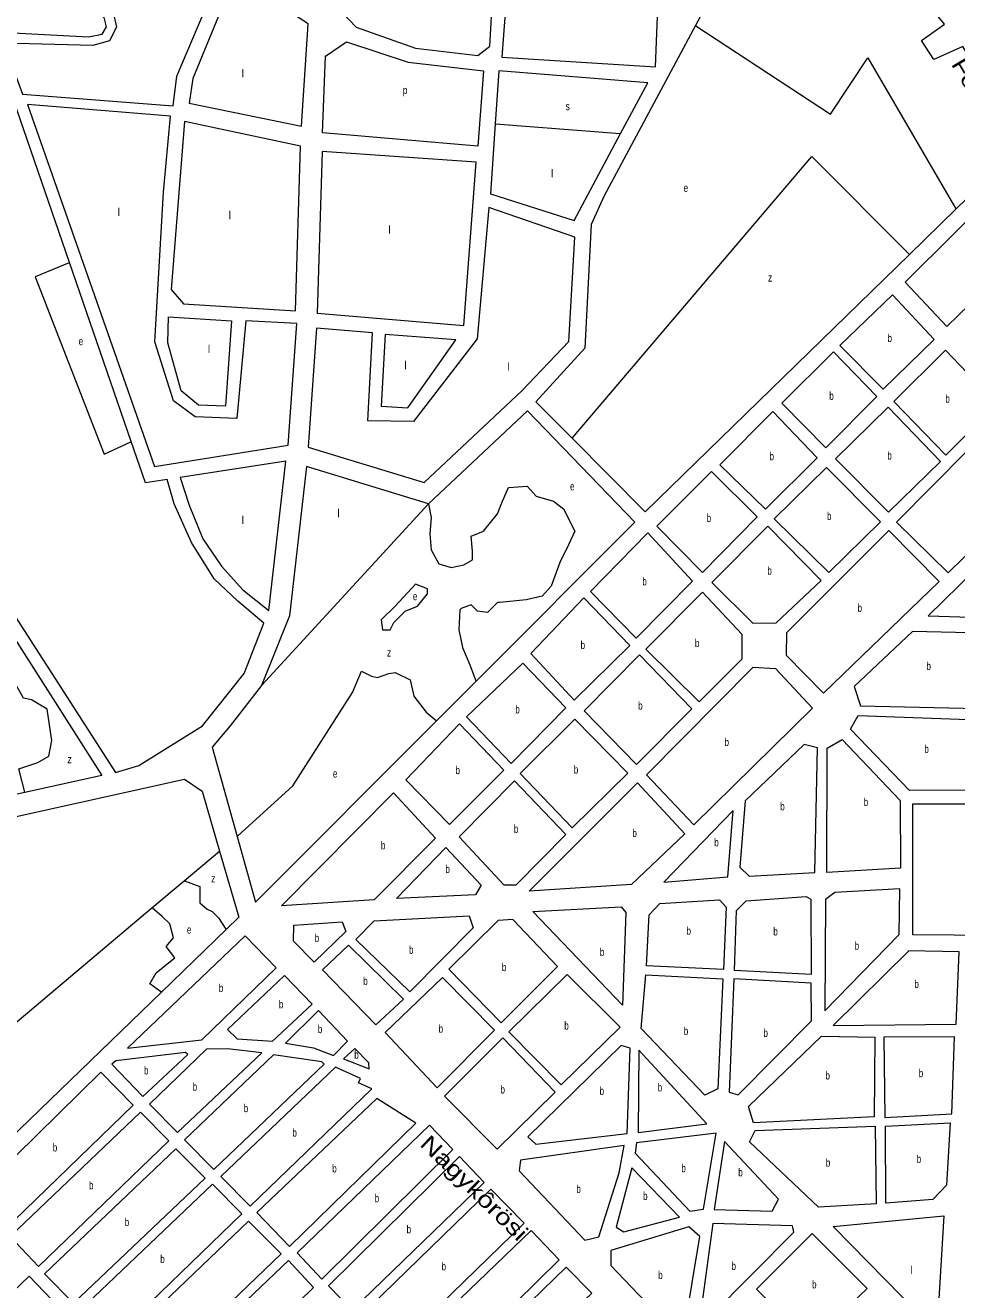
# Model space of a CAD drawing. Extents: x 639657 to 671642, y 222838 to 252123.
# Drawn here: x 654734 to 655898, y 234105 to 235685 of the extents above; entities that cross this region are included whole.
import ezdxf
from ezdxf.enums import TextEntityAlignment as Align

# ---------------------------------------------------------------- set-up
doc = ezdxf.new("R2010")
doc.units = 0
doc.header["$LTSCALE"] = 4
doc.layers.add('1', color=7, linetype='Continuous', lineweight=13)
doc.layers.add('21', color=7, linetype='Continuous', lineweight=13)
doc.layers.add('22', color=7, linetype='Continuous')
doc.layers.add('7', color=7, linetype='Continuous')

msp = doc.modelspace()

# ---------------------------------------------------------------- linework, layer by layer
at = {"layer": '1'}
for points in [[(654707.5, 235662.97), (654730.86, 235599.13), (654918.99, 235584.82), (654923.68, 235621.91), (654969.46, 235730.05), (654933.44, 235734.21), (654884.97, 235761.95), (654835.86, 235815.48), (654802.88, 235866.38), (654739.58, 235971.37), (654617.22, 235934.95), (654688.07, 235721.26), (654825.33, 235712.84), (654844.38, 235699.49), (654848.21, 235682.85), (654839.47, 235666), (654818.78, 235660.11)], [(655325.78, 235850.68), (655180.36, 235933.91), (655165.34, 235927.95), (655175.75, 235879.1), (655170.56, 235854.97), (655123.58, 235708.22), (655147.51, 235682.94), (655221.77, 235656.9), (655299.72, 235647.54), (655314.72, 235659.41)], [(655087.78, 235687.23), (654995.93, 235746.69), (654943.66, 235618.83), (654938.86, 235588.12), (655079.33, 235559.37)], [(655525.62, 235728.45), (655337.48, 235745.44), (655329.82, 235645.5), (655521.7, 235633.36)], [(654832.83, 235694.89), (654820.73, 235702.29), (654692.27, 235710.18), (654703.15, 235676.92), (654813.35, 235670.88), (654830.05, 235674.42), (654835.5, 235683.44)], [(655212.7, 235639.14), (655306.78, 235628.23), (655299.74, 235534.16), (655105.46, 235550.95), (655109.5, 235646.8), (655135.76, 235664.63)], [(655073.76, 235312.55), (655009.8, 235316.06), (654998.46, 235194.08), (654946.33, 235196.03), (654919.39, 235215.8), (654895.99, 235289.84), (654907.06, 235476.81), (654915.82, 235571.92), (654736.83, 235586.27), (654895.53, 235134.06), (655062.54, 235160.49)], [(655078.25, 235534.41), (654933.04, 235565), (654916.37, 235355.21), (654931.8, 235337.25), (655072.08, 235328.66)], [(655105.14, 235527.53), (655098.96, 235325.54), (655282.26, 235310.14), (655297.7, 235514.47)], [(655957.34, 235486.9), (655833.74, 235364.5), (655886.09, 235308.84), (655971.16, 235391.89), (655979.38, 235483.22)], [(655354.98, 235228.31), (655413.47, 235290), (655421.12, 235420.63), (655313.37, 235457.44), (655298.98, 235293.55), (655219.33, 235190.11), (655162.37, 235190.96), (655168.11, 235301.01), (655097.96, 235306.74), (655087.93, 235158.18), (655232.66, 235113.82)], [(655818.23, 235348.32), (655752.41, 235285.23), (655806.36, 235230.65), (655870.03, 235292.67)], [(654912.53, 235288.38), (654913.06, 235321.06), (654992.07, 235315.99), (654984.4, 235209.45), (654950.58, 235210.51), (654929.05, 235228.4)], [(655272.12, 235292.37), (655183.87, 235298.9), (655178.87, 235209.45), (655212.28, 235207.27)], [(655734.67, 235157.33), (655679.64, 235212.97), (655744.38, 235277.14), (655798.34, 235221.49)], [(655884.35, 235279.26), (655819.61, 235215.08), (655884.91, 235148.2), (655948.57, 235212.37)], [(655668.4, 235202.72), (655602.06, 235135.87), (655659.24, 235080.77), (655723.98, 235144.93)], [(655813.22, 235077.01), (655877.96, 235140.11), (655812.65, 235208.07), (655746.84, 235143.35)], [(655946.01, 235058.2), (655887.69, 235001.03), (655822.94, 235064.16), (655956.68, 235199.51)], [(655803.06, 235064.61), (655735.61, 235132.56), (655670.33, 235068.38), (655738.32, 235001.51)], [(655591.89, 235127.77), (655523.41, 235059.29), (655580.6, 235001.51), (655649.07, 235071.06)], [(655662.31, 235059.22), (655592.23, 234989.1), (655643.49, 234938.28), (655672.5, 234938.4), (655728.69, 234991.26)], [(655813.31, 235053.91), (655685.45, 234926.09), (655685.03, 234898.16), (655731.98, 234850.54), (655876.45, 234990.24)], [(655512.16, 235051.19), (655440.47, 234977.87), (655497.66, 234919.54), (655568.28, 234990.72)], [(655928.76, 234945.33), (655940.25, 235023.26), (655862.67, 234947.22)], [(655629.71, 234893.11), (655576.21, 234839.71), (655509.84, 234905.52), (655580.46, 234976.7), (655629.58, 234924.26)], [(655432.12, 234969.74), (655365.97, 234900.04), (655420.09, 234841.9), (655489.64, 234910.38)], [(655932.61, 234925.47), (655842.87, 234927.8), (655770.09, 234858.75), (655778.26, 234834.61), (655924.95, 234831.44)], [(655567.12, 234831.08), (655498.1, 234761.51), (655432.8, 234828.4), (655501.81, 234898.5)], [(655356.19, 234888.03), (655285.57, 234821.09), (655341.44, 234762.64), (655409.92, 234832.19)], [(655510.52, 234748.67), (655643.73, 234882.96), (655671.67, 234881.46), (655718.09, 234831.69), (655569.89, 234686.06)], [(655487.4, 234750.73), (655421.03, 234818.14), (655352.54, 234750.19), (655417.85, 234682.23)], [(655918.4, 234729.36), (655839.42, 234729.04), (655765.49, 234805.56), (655775.08, 234822.78), (655924.47, 234817.47)], [(655276.94, 234812.22), (655209.64, 234742.33), (655264.39, 234686.61), (655332.34, 234754.55)], [(655707.54, 234786.53), (655633.7, 234715.86), (655627.07, 234633.11), (655638.94, 234621.88), (655721.12, 234626.51), (655724.21, 234782.29)], [(655827.66, 234716.64), (655828.02, 234631.77), (655736.17, 234626.57), (655736.57, 234781.81), (655755.33, 234792.62)], [(655345.6, 234741.03), (655276.59, 234670.92), (655332.19, 234610.98), (655347.77, 234611.05), (655409.82, 234674.14)], [(655491.76, 234611.62), (655363.92, 234603.05), (655499.28, 234738.42), (655558.65, 234674.74)], [(655170.23, 234592.25), (655054.32, 234584.81), (655194.39, 234725.98), (655246.74, 234669.35)], [(655843.363, 234712.481), (655998.288, 234712.481), (655998.288, 234547.267), (655843.363, 234548.399)], [(655618.7, 234703.98), (655532.05, 234614.47), (655612.07, 234621.24)], [(655296.99, 234598.65), (655198.16, 234593.97), (655259.68, 234657.59), (655303.93, 234610.49)], [(655635.31, 234591.25), (655709.97, 234596.38), (655715.89, 234593.18), (655716.29, 234499.18), (655620.63, 234504.17), (655623, 234578.85)], [(655733.68, 234453.6), (655826.23, 234549.04), (655827.06, 234605.98), (655745.94, 234601.36), (655734.16, 234592.72)], [(655368.33, 234577.83), (655478.99, 234583.64), (655484.93, 234576.68), (655480.59, 234460.64)], [(655527.33, 234587.59), (655601.99, 234592.19), (655610.09, 234583.09), (655606.66, 234505.19), (655510.47, 234509.64), (655513.95, 234573.58)], [(655134.93, 234552.91), (655095.34, 234514.62), (655069.44, 234540.83), (655069.89, 234560.71), (655130.05, 234564.7)], [(655293.94, 234557.28), (655214.76, 234477.48), (655147.33, 234542.75), (655170.34, 234565.93), (655289.04, 234572.3)], [(655325.06, 234566.53), (655263.53, 234505.6), (655328.82, 234438.72), (655399.44, 234508.82), (655343.33, 234567.68)], [(655009.07, 234547.38), (654862.02, 234407.05), (654954.84, 234417.28), (655047.79, 234507.53)], [(655206.74, 234468.32), (655172.49, 234435.96), (655105.59, 234504.99), (655138.23, 234535.73)], [(655897.63, 234437.06), (655901.54, 234527.32), (655838.67, 234528.68), (655743.97, 234435.37)], [(655058.06, 234497.79), (654987, 234430.24), (654998.81, 234418.8), (655043.06, 234415.82), (655092.63, 234461.74)], [(655255.52, 234495.37), (655183.81, 234426.34), (655249.11, 234357.31), (655320.8, 234429.56)], [(655411.3, 234499.19), (655338.54, 234427.48), (655403.82, 234361.13), (655477.66, 234433.39)], [(655509.62, 234498.5), (655605.81, 234493.5), (655599.94, 234355.98), (655583.31, 234348.4), (655503.99, 234431.34)], [(655716.51, 234488.02), (655619.78, 234493.56), (655613.92, 234351.74), (655625.22, 234348.56), (655716.7, 234441.3)], [(655100.72, 234453.9), (655059.48, 234413.27), (655094.27, 234407.34), (655119.21, 234397.61), (655137.05, 234415.52)], [(655795.1, 234321.29), (655644.17, 234313.72), (655638.17, 234334.11), (655729.14, 234422.01), (655795.77, 234420.66)], [(655807.05, 234420.7), (655808.54, 234320.27), (655892.33, 234324.89), (655895.69, 234421.04)], [(654960.61, 234405.75), (654889.55, 234336.91), (654924.57, 234301.51), (655029.68, 234401.2), (654986.92, 234406.15)], [(655163.52, 234388.81), (655146.02, 234406.62), (655131.77, 234393.49), (655164.07, 234381.07)], [(655331.05, 234419.93), (655258.28, 234347.14), (655324.1, 234280.79), (655396.34, 234351.97)], [(655486.27, 234300.22), (655490.13, 234407.12), (655478.83, 234410.3), (655362.19, 234295.98), (655372.43, 234286.89)], [(654934.57, 234401.7), (654847.14, 234391.12), (654842.24, 234386.74), (654881, 234346.46), (654937.42, 234398.94)], [(655044.6, 234398.63), (654933.34, 234292.39), (654969.9, 234255.29), (655107.72, 234387.11), (655104.87, 234389.86)], [(655586.15, 234312.42), (655500.88, 234404.47), (655500.24, 234301.35)], [(654868.86, 234335.73), (654707.07, 234178.79), (654668.7, 234219.73), (654828.79, 234376.86)], [(655121.79, 234383.23), (654978.44, 234246.6), (655015.22, 234209.5), (655167.24, 234355.95), (655150.52, 234363.66), (655153.25, 234368.86)], [(655173.45, 234343.99), (655023.74, 234201.67), (655064.49, 234159.25), (655222.4, 234313.11)], [(654913.5, 234291.23), (654750.68, 234134.05), (654715.16, 234171.6), (654878.04, 234327.05)], [(655239.25, 234310.56), (655073.89, 234151), (655104.79, 234118.32), (655268.57, 234280.24)], [(655868.6, 234217.91), (655809.52, 234213.39), (655809.12, 234309.53), (655890.23, 234313.6), (655885.72, 234235.7)], [(655597.48, 234300.65), (655498.14, 234288.45), (655496.58, 234275.55), (655564.59, 234203.22), (655581.76, 234205.52)], [(655725.73, 234208.23), (655639.43, 234290.07), (655646.36, 234304.06), (655796.23, 234309.48), (655797.71, 234212.27)], [(654958.84, 234244.58), (654794.3, 234088.23), (654758.15, 234124.7), (654922.5, 234281.04)], [(655351.62, 234253.5), (655433.64, 234166.81), (655450.82, 234171.17), (655476.27, 234251.3), (655482.58, 234285.16), (655353.18, 234266.94)], [(655675.73, 234218.24), (655608.27, 234290.49), (655595.1, 234205.2), (655667.73, 234203.17)], [(655276.68, 234271.54), (655113.11, 234110.06), (655142.9, 234079.52), (655307.77, 234239.08)], [(655492.36, 234257.27), (655472.79, 234183.08), (655482.46, 234177.39), (655551.72, 234195.74)], [(655004.79, 234200.09), (654839.27, 234040.06), (654802.64, 234079.32), (654968.23, 234236.76)], [(655151.02, 234070.17), (655315.87, 234230.81), (655357.88, 234188.19), (655192.64, 234027.75)], [(655053.84, 234150.05), (654887.95, 233990.45), (654847.8, 234032.23), (655013.12, 234190.53)], [(655693.06, 234185.01), (655593.65, 234187.84), (655578.53, 234077.68), (655590.38, 234071.81), (655694.7, 234176.95)], [(655873.59, 234051.97), (655744.1, 234184.13), (655882.12, 234197.55)], [(655401.47, 234142.36), (655238.69, 233981.92), (655200.74, 234019.48), (655366.43, 234179.06)], [(655563.59, 234183.43), (655465.93, 234154.05), (655466.01, 234135.25), (655544.25, 234053.37), (655558.21, 234055.58), (655577.07, 234171.67)], [(655717.81, 234175.43), (655648.26, 234105.88), (655714.62, 234037.92), (655786.33, 234106.41)], [(655094.59, 234107.63), (654931.44, 233948.86), (654897.59, 233984), (655063.25, 234141.37)], [(654767.48, 234092.34), (654602.92, 233930.98), (654572.88, 233962.71), (654739.19, 234122.04)], [(655410.01, 234133.24), (655442.07, 234100.58), (655277.61, 233943.58), (655247.03, 233974.55)]]:
    msp.add_lwpolyline(points, close=True, dxfattribs=at)
for points in [[(655897.29, 235455.343), (655979.37, 235535.22), (655905.8, 235659.02), (655869.86, 235642.76), (655854.19, 235666.34), (655883.12, 235686.86), (655858.83, 235715.78), (655653.08, 235836.91), (655571.626, 235684.928)], [(655571.626, 235684.928), (655457.52, 235472.02), (655441.37, 235436.24), (655433.37, 235281.72), (655372.37, 235214.87), (655417.476, 235169.427), (655508.87, 235077.35)], [(655512.11, 235613.45), (655326.13, 235628.3), (655321.538, 235562.225)], [(655321.538, 235562.225), (655315.45, 235474.63), (655420.04, 235441.33), (655478.255, 235550.16), (655512.11, 235613.45)], [(654911.39, 235117.485), (654884.57, 235113.31), (654866.695, 235165.136), (654789.583, 235388.707), (654714.818, 235605.471)], [(655508.87, 235077.35), (655839.381, 235398.989), (655897.29, 235455.343)], [(655496.03, 235064.41), (655361.67, 235203.55), (655238.01, 235087.05)], [(654605.17, 235182.89), (654581.73, 235163.31), (654847.09, 234751.42)], [(655038.65, 234954.13), (655059.94, 235140.61), (654927.565, 235120.003)], [(655238.01, 235087.05), (655085.76, 235133.72), (655064.47, 234947.25), (655029.42, 234860.29)], [(655032.327, 234937.922), (654999.793, 234965.596), (654970.16, 234993.689), (654942.086, 235038.951), (654920.251, 235087.334), (654911.39, 235117.485)], [(654927.565, 235120.003), (654938.967, 235085.773), (654956.123, 235043.633), (654979.518, 235009.297), (655006.032, 234979.642), (655038.65, 234954.13)], [(654998.862, 234671.626), (655021.83, 234589.34), (655248.095, 234816.02), (655297.546, 234865.562), (655496.03, 235064.41)], [(654697.453, 234955.236), (654829.91, 234747.59), (654733.54, 234726.58), (654546.602, 234685.824)], [(654847.09, 234751.42), (654876.25, 234760.08), (654955.47, 234809.67), (655007.8, 234875.05), (655032.327, 234937.922)], [(655029.42, 234860.29), (654990.43, 234809.67), (654967.78, 234782.98), (654998.862, 234671.626)], [(654010.687, 234538.67), (654933.09, 234743.16), (654955.18, 234728.2), (654976.924, 234653.263)], [(654976.924, 234653.263), (655000.95, 234570.46), (654985.333, 234555.363)], [(654985.333, 234555.363), (654904.216, 234476.948), (653967.4, 233571.338)]]:
    msp.add_lwpolyline(points, dxfattribs=at)
at = {"layer": '21'}
for points in [[(655571.626, 235684.928), (655572.127, 235684.601), (655740.628, 235574.288), (655787.418, 235644.522), (655897, 235455.843), (655897.29, 235455.343)], [(655321.538, 235562.225), (655322.038, 235562.187), (655477.755, 235550.198), (655478.255, 235550.16)], [(655417.476, 235169.427), (655417.902, 235169.927), (655717.233, 235521.223), (655838.881, 235399.489), (655839.381, 235398.989)], [(654789.583, 235388.707), (654789.083, 235388.501), (654746.357, 235370.896), (654832.942, 235149.242), (654866.195, 235164.901), (654866.695, 235165.136)], [(655238.01, 235087.05), (655241.54, 235070.165), (655239.981, 235049.875), (655241.54, 235029.585), (655250.898, 235012.417), (655266.495, 235007.735), (655282.091, 235010.856), (655293.009, 235017.099), (655293.009, 235028.025), (655291.449, 235046.754), (655307.046, 235052.997), (655324.202, 235074.847), (655330.44, 235090.455), (655338.238, 235107.623), (655361.633, 235109.184), (655372.551, 235096.698), (655394.386, 235090.455), (655406.863, 235081.09), (655420.9, 235052.997), (655413.102, 235035.828), (655402.184, 235013.978), (655391.267, 234984.324), (655380.349, 234971.838), (655360.074, 234967.155), (655327.321, 234964.034), (655324.202, 234964.034), (655311.724, 234951.548), (655299.247, 234953.109), (655291.449, 234960.912), (655278.972, 234956.23), (655277.412, 234954.669), (655275.853, 234929.697), (655280.531, 234907.847), (655289.889, 234885.996), (655297.359, 234866.062), (655297.546, 234865.562)], [(655029.42, 234860.29), (655029.88, 234860.79), (655238.01, 235087.05)], [(654733.54, 234726.58), (654733.415, 234727.08), (654726.151, 234756.156), (654749.682, 234764.005), (654763.408, 234771.854), (654767.329, 234791.477), (654761.447, 234830.722), (654741.838, 234842.495), (654732.034, 234844.457), (654716.347, 234871.929), (654708.503, 234905.287), (654700.66, 234920.985), (654682.448, 234949.625), (654682.13, 234950.125)], [(654998.862, 234671.626), (654999.362, 234672.079), (655068.419, 234734.603), (655143.282, 234851.66), (655154.2, 234878.192), (655166.677, 234871.949), (655174.475, 234870.389), (655188.512, 234875.071), (655196.31, 234876.632), (655215.026, 234867.267), (655219.705, 234846.977), (655235.302, 234826.688), (655247.595, 234816.437), (655248.095, 234816.02)], [(654010.687, 234538.67), (654055.427, 234505.952), (654138.088, 234474.737), (654226.988, 234456.008), (654356.439, 234437.279), (654576.349, 234416.989), (654688.644, 234410.746), (654892.53, 234582.266), (654932.707, 234616.065), (654976.924, 234653.263)], [(654932.707, 234616.065), (654933.207, 234615.883), (654952.225, 234608.962), (654952.225, 234599.598), (654952.225, 234588.673), (654961.583, 234580.869), (654967.822, 234577.747), (654975.62, 234569.944), (654985, 234555.863), (654985.333, 234555.363)], [(654904.216, 234476.948), (654903.716, 234477.305), (654889.839, 234487.224), (654897.637, 234501.27), (654913.234, 234513.756), (654921.032, 234519.999), (654910.115, 234534.046), (654919.473, 234544.972), (654914.794, 234562.14), (654905.436, 234571.504), (654893.03, 234581.849), (654892.53, 234582.266)]]:
    msp.add_lwpolyline(points, dxfattribs=at)
msp.add_lwpolyline([(655221.92, 234986.809), (655196.31, 234959.352), (655179.154, 234942.183), (655180.714, 234929.697), (655190.072, 234929.697), (655194.751, 234939.062), (655208.788, 234953.109), (655224.384, 234959.352), (655236.861, 234974.959), (655236.861, 234981.202)], close=True, dxfattribs=at)

# ---------------------------------------------------------------- texts
at = {"layer": '22'}
for s, rotation, width, p in [('Ferde u.', 300.72, 1.25, (655922.655, 235583.276)), ('Nagykôrösi', 315.66, 1.3, (655288.188, 234225.001))]:
    msp.add_text(s, height=20, rotation=rotation, dxfattribs=dict(at, width=width)).set_placement(p, align=Align.CENTER)
at = {"layer": '7'}
for p in [(655004.566, 235620.27), (655391.179, 235495.337), (654849.518, 235446.977), (654988.457, 235442.947), (655187.805, 235424.811), (654962.28, 235275.699), (655207.941, 235255.548), (655336.812, 235253.533), (655004.566, 235062.105), (655124.002, 235070.477), (655840.063, 234124.76)]:
    msp.add_text('l', height=10, dxfattribs=at).set_placement(p)
for s, width, p in [('p', 0.75, (655206.062, 235599.395)), ('s', 0.8, (655409.437, 235579.245)), ('e', 0.75, (655556.993, 235477.159)), ('z', 0.8, (655662.486, 235365.045)), ('e', 0.75, (654800.914, 235285.492)), ('b', 0.75, (655811.805, 235289.485)), ('b', 0.75, (655739.03, 235217.235)), ('b', 0.75, (655884.096, 235213.73)), ('b', 0.75, (655664.328, 235141.745)), ('b', 0.75, (655811.638, 235142.54)), ('e', 0.75, (655415.065, 235104.139)), ('b', 0.75, (655585.755, 235064.64)), ('b', 0.75, (655736.175, 235067.035)), ('b', 0.75, (655661.624, 234998.75)), ('b', 0.75, (655505.383, 234985.365)), ('e', 0.75, (655218.549, 234966.793)), ('b', 0.75, (655774.365, 234952.225)), ('b', 0.75, (655428.232, 234905.82)), ('b', 0.75, (655571.075, 234908.205)), ('z', 0.8, (655186.183, 234896.445)), ('b', 0.75, (655860.481, 234879.62)), ('b', 0.75, (655346.609, 234825.335)), ('b', 0.75, (655500.217, 234830.005)), ('b', 0.75, (655608.075, 234784.51)), ('b', 0.75, (655857.872, 234775.91)), ('z', 0.8, (654786.848, 234763.046)), ('e', 0.75, (655118.731, 234745.166)), ('b', 0.75, (655271.833, 234749.415)), ('b', 0.75, (655419.696, 234750.185)), ('b', 0.75, (655677.714, 234704.205)), ('b', 0.75, (655782.037, 234709.595)), ('b', 0.75, (655344.812, 234676.005)), ('b', 0.75, (655493.003, 234670.735)), ('b', 0.75, (655178.623, 234655.395)), ('b', 0.75, (655595.244, 234659.225)), ('b', 0.75, (655259.243, 234625.78)), ('z', 0.8, (654966.396, 234614.117)), ('e', 0.75, (654936.252, 234550.072)), ('b', 0.75, (655095.913, 234539.66)), ('b', 0.75, (655560.585, 234548.69)), ('b', 0.75, (655669.049, 234547.78)), ('b', 0.75, (655213.791, 234524.89)), ('b', 0.75, (655452.284, 234522.14)), ('b', 0.75, (655770.753, 234529.79)), ('b', 0.75, (655329.826, 234503.2)), ('b', 0.75, (654976.057, 234477.215)), ('b', 0.75, (655156.537, 234485.845)), ('b', 0.75, (655845.449, 234482.025)), ('b', 0.75, (655051.124, 234456.805)), ('b', 0.75, (655250.707, 234426.34)), ('b', 0.75, (655407.809, 234430.16)), ('b', 0.75, (655099.757, 234425.755)), ('b', 0.75, (655557.178, 234423.45)), ('b', 0.75, (655656.76, 234421.06)), ('b', 0.75, (655145.364, 234393.845)), ('b', 0.75, (654882.558, 234374.08)), ('b', 0.75, (655734.259, 234367.865)), ('b', 0.75, (655850.861, 234370.655)), ('b', 0.75, (654943.375, 234353.83)), ('b', 0.75, (655328.103, 234350.36)), ('b', 0.75, (655451.945, 234348.595)), ('b', 0.75, (655524.601, 234352.91)), ('b', 0.75, (655007.188, 234326.96)), ('b', 0.75, (655068.021, 234296.365)), ('b', 0.75, (654768.527, 234277.825)), ('b', 0.75, (655734.673, 234258.855)), ('b', 0.75, (655848.32, 234263.495)), ('b', 0.75, (655117.788, 234251.62)), ('b', 0.75, (655554.107, 234251.935)), ('b', 0.75, (655625.282, 234246.83)), ('b', 0.75, (654813.785, 234230.55)), ('b', 0.75, (655422.941, 234225.985)), ('b', 0.75, (655170.825, 234214.44)), ('b', 0.75, (655506.358, 234217.33)), ('b', 0.75, (654858.455, 234184.635)), ('b', 0.75, (655210.766, 234175.53)), ('b', 0.75, (654902.891, 234138.41)), ('b', 0.75, (655254.443, 234129.28)), ('b', 0.75, (655616.815, 234129.825)), ('b', 0.75, (655525.263, 234118.4)), ('b', 0.75, (655717.561, 234106.675))]:
    msp.add_text(s, height=10, dxfattribs=dict(at, width=width)).set_placement(p)

doc.saveas('drawing.dxf')
